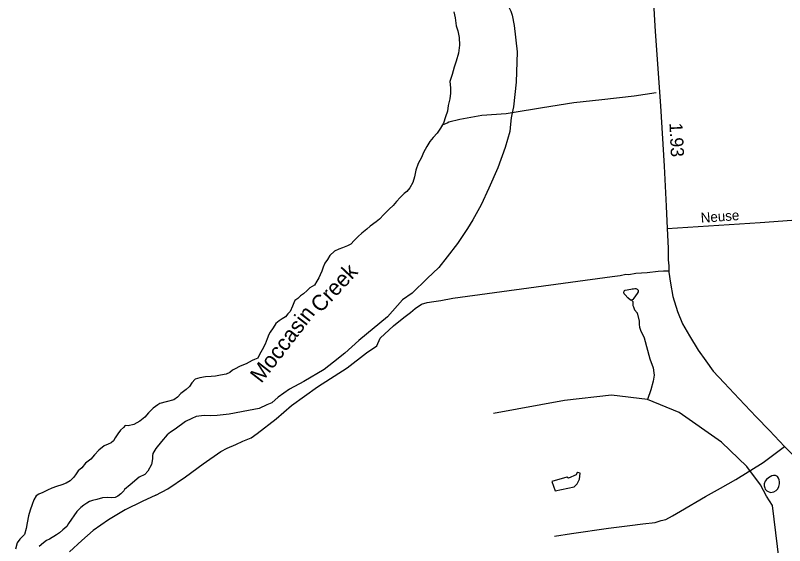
# Model space of a CAD drawing. Extents: x 2206922 to 2357709, y 510027 to 673830.
# Drawn here: x 2250840 to 2258161, y 592005 to 597047 of the extents above; entities that cross this region are included whole.
import ezdxf

# ---------------------------------------------------------------- set-up
doc = ezdxf.new("R2010")
doc.units = 0
for name, color, linetype in [('Exist Boundary Political CountyLine', 7, 'Continuous'), ('Exist Hydrographic Creek Single Shore Label', 7, 'Continuous'), ('Exist Hydrographic Misc Water Feature', 7, 'Continuous'), ('Exist Road Non-System Type 51', 7, 'Continuous'), ('Exist Road Non-System Type 51 Label', 7, 'Continuous'), ('Exist Road Secondary Mileage Hundredths English Label', 7, 'Continuous'), ('Exist Road Secondary Type 51 Attributed', 7, 'Continuous')]:
    doc.layers.add(name, color=color, linetype=linetype)

msp = doc.modelspace()

# ---------------------------------------------------------------- linework, layer by layer
at = {"layer": 'Exist Boundary Political CountyLine'}
for points in [[(2255012.7, 597081.9), (2255025.8, 597024.6), (2255036.5, 596948.1), (2255052.7, 596902), (2255064.6, 596836.9), (2255066.4, 596764.5), (2255057, 596687.5), (2255034, 596613.4), (2255017.4, 596556.1), (2254998.6, 596484.1), (2254975.6, 596417.2), (2254980.7, 596358.3), (2254980.3, 596306.2), (2254976.2, 596254.5), (2254960, 596190.8), (2254951.8, 596135.1), (2254934.6, 596081.1), (2254915.9, 596022.2), (2254887.2, 595973.4), (2254854, 595928.2), (2254815.5, 595884.6), (2254783.7, 595846.5), (2254755.6, 595799), (2254725.8, 595743.3), (2254706.8, 595696.1), (2254674.6, 595640.1), (2254652.2, 595576.4), (2254637.7, 595513.5), (2254622.1, 595459.5), (2254595.4, 595408.6), (2254567.3, 595371.4), (2254540.7, 595352.3), (2254503.8, 595316.7), (2254468.7, 595277.1), (2254434.7, 595238.7), (2254399, 595204.7), (2254348.3, 595153.6), (2254304.3, 595109.2), (2254272.5, 595084.8), (2254217.7, 595043.3), (2254184.7, 595013.3), (2254138.8, 594976.5), (2254102.9, 594943.4), (2254063.9, 594906.6), (2254031.7, 594871.4), (2254001.8, 594856.2), (2253954.9, 594838.3), (2253917.9, 594825.2), (2253877.5, 594805.2), (2253832, 594764.5), (2253810.7, 594724.9), (2253785.7, 594690.1), (2253769.3, 594654), (2253756.2, 594616.4), (2253741.6, 594579.6), (2253727.7, 594552.3), (2253708, 594519.1), (2253687.1, 594481.1), (2253644, 594457.1), (2253616.7, 594430.4), (2253583.7, 594398.4), (2253555, 594380), (2253530, 594354.8), (2253498.8, 594334.5), (2253490.2, 594314.9)], [(2253490.2, 594314.9), (2253477.1, 594280.8), (2253456, 594231.2), (2253434.2, 594207.6), (2253411.5, 594180), (2253378, 594161.6), (2253349.5, 594142.9), (2253317.8, 594116.1), (2253293.8, 594074.5), (2253266.1, 594034.9), (2253250.9, 594011.7), (2253237, 593972.8), (2253216.5, 593920.7), (2253190.2, 593867.9), (2253164.8, 593823.5), (2253147.2, 593788.3), (2253117.4, 593775.1), (2253092.4, 593764.8), (2253063.9, 593749.3), (2253035.2, 593733.7), (2252996.8, 593718.1), (2252973.1, 593707), (2252931.2, 593687), (2252906.4, 593672.2), (2252882.8, 593651.9), (2252845.5, 593636.8), (2252792.4, 593624.4), (2252744.2, 593617.7), (2252702.8, 593612.1), (2252650.3, 593609.2), (2252595.6, 593599.7), (2252552.7, 593587.4), (2252518.3, 593551.8), (2252497.3, 593517.8), (2252464.9, 593489), (2252415.7, 593451.8), (2252383.3, 593417), (2252347, 593390.7), (2252275.7, 593371.3), (2252215.6, 593355.7), (2252194.7, 593345), (2252151.8, 593313), (2252107.9, 593267.5), (2252072.5, 593227.1), (2252025.9, 593187.9), (2251966.3, 593156.4), (2251913.4, 593143.7), (2251884.4, 593146.7), (2251868.7, 593127.8), (2251840.1, 593102.5), (2251813.9, 593066.6), (2251790.7, 593030.2), (2251774.5, 593001.4), (2251750.5, 592981), (2251723.3, 592970.2), (2251684.9, 592953.9), (2251635.3, 592911.5), (2251593.5, 592868.7), (2251557, 592828.4), (2251508.8, 592788.4), (2251471.5, 592744.8), (2251437.2, 592716), (2251417.5, 592686.8), (2251395.6, 592656.8), (2251362, 592621.6), (2251323.2, 592600.1), (2251282.8, 592581.4), (2251230.5, 592567.5), (2251188.1, 592552.3), (2251147.1, 592532.4), (2251100.9, 592508.5), (2251062.8, 592492.9), (2251037.2, 592479.4), (2251017.1, 592440.9), (2250998.8, 592396.1), (2250980.8, 592341.6), (2250965.8, 592289.6), (2250953.9, 592221.5), (2250943.5, 592167.4), (2250927.3, 592111.3), (2250883, 592065.4), (2250858.6, 592030.1), (2250840.3, 591969.7)]]:
    msp.add_lwpolyline(points, dxfattribs=at)
at = {"layer": 'Exist Hydrographic Misc Water Feature'}
for points in [[(2254972.3, 597934.4), (2255047.4, 597831), (2255124.3, 597705.9), (2255269.4, 597539.2), (2255414.8, 597332.4), (2255524.7, 597149.6), (2255555.3, 597087.8), (2255567.2, 597049.9), (2255588.1, 596950.2), (2255616.2, 596700.6), (2255606.5, 596412.5), (2255580.7, 596178.4), (2255568.8, 596120.5)], [(2256940.4, 596309.6), (2256729, 596279.8), (2256421.4, 596245.5), (2256155.9, 596214.9), (2255856.3, 596166.8), (2255568.8, 596120.5)], [(2255568.8, 596120.5), (2255559.4, 596074.1), (2255551.8, 596012.4), (2255546.3, 595944.3), (2255501.6, 595790.1), (2255433.3, 595597.6), (2255346.5, 595403), (2255272.1, 595244.3), (2255193.4, 595103.7), (2255142.1, 595019.4), (2255049.4, 594878.9), (2254950.6, 594750.2), (2254869.2, 594649.3), (2254758, 594546.4), (2254617.8, 594405.4), (2254524.1, 594340.8), (2254381.6, 594181.5), (2254109.3, 593955.7), (2253976.4, 593836.6), (2253867.3, 593749.6), (2253777.9, 593680.8), (2253586.6, 593565.7), (2253449.4, 593492.2), (2253395.9, 593456.2), (2253340.1, 593417.5), (2253280.8, 593363.2), (2253232.7, 593344.4), (2253159.5, 593310.1), (2253059.4, 593291.1), (2252875.9, 593255.9), (2252761.9, 593243.1), (2252696, 593238.4), (2252642.3, 593241.7), (2252611.8, 593237.8), (2252560.3, 593231.4), (2252518.5, 593212.9), (2252458.4, 593184.3), (2252361.2, 593113.7), (2252317.5, 593083.4), (2252285.5, 593057), (2252232, 592996.5), (2252176.8, 592928.2), (2252149.4, 592882.1), (2252145.3, 592860), (2252145.3, 592830), (2252135.8, 592775.8), (2252100.4, 592713.9), (2252070.8, 592681.4), (2252019, 592655.2), (2251932, 592582.3), (2251878.1, 592537.7)], [(2255568.8, 596120.5), (2255511, 596111.8), (2255279.3, 596094), (2255069.7, 596058.3), (2254966.2, 596033.4), (2254950, 596023.3), (2254901.5, 596002.4), (2254900.4, 595998.9)], [(2256693.5, 594340.3), (2256669.5, 594362.1), (2256643, 594390), (2256635, 594399.8), (2256631.1, 594409.7), (2256633, 594425.6), (2256638.9, 594431.6), (2256644.9, 594434), (2256696.6, 594442.4), (2256710.7, 594446.3), (2256724.6, 594448.3), (2256736.5, 594448.5), (2256746.4, 594448.7), (2256756.8, 594444.7), (2256760.3, 594440.9), (2256766.7, 594434.7), (2256769.1, 594427), (2256766.9, 594418.8), (2256759.1, 594402.9), (2256741.1, 594380.5), (2256727.1, 594358.7), (2256715.4, 594346.3), (2256703.7, 594340.3), (2256697.8, 594340.4), (2256693.5, 594340.3)], [(2256703.7, 594340.3), (2256717.1, 594324.9), (2256715.3, 594302.9), (2256717.1, 594286.8), (2256721.6, 594274.7), (2256733.5, 594247), (2256757.7, 594219), (2256759.6, 594215.1), (2256760, 594207.3), (2256778.4, 594139.2), (2256777, 594107.4), (2256779, 594081.2), (2256789.3, 594053.3), (2256825.8, 593979.6), (2256879.3, 593782.2), (2256910.1, 593694.4), (2256916.6, 593646.7), (2256918.5, 593624.6), (2256911.3, 593568.5), (2256887.9, 593486.4), (2256857.6, 593395.7)], [(2257930.9, 592581.8), (2257802.4, 592757.7), (2257559.5, 592988.9), (2257157.4, 593269.3), (2256857.6, 593395.7), (2256512.9, 593434.8), (2256065.4, 593383.4), (2255391.2, 593262.4)], [(2255945.9, 592613.2), (2255976.9, 592526.9), (2256159.8, 592564.9), (2256187.4, 592592.5), (2256208.1, 592637.4), (2256215, 592692.6), (2256194.3, 592699.5), (2256183.9, 592692.6), (2256177, 592678.8), (2256104.6, 592647.7), (2256087.3, 592654.6), (2255945.9, 592613.2)], [(2257981.4, 592534.9), (2257991.5, 592526.9), (2257999.5, 592521.2), (2258025.5, 592511.2), (2258057.7, 592517.7), (2258079.6, 592529.8), (2258097.7, 592543.7), (2258107.3, 592565.8), (2258111.2, 592592), (2258112.8, 592612), (2258110.6, 592631.8), (2258104.4, 592645.7), (2258094.4, 592661.9), (2258074.7, 592671.7), (2258056.5, 592671.6), (2258040.5, 592667.1), (2258024.7, 592659.3), (2258006.4, 592649.1), (2257988.6, 592634.8), (2257976.7, 592618.7), (2257967.3, 592592.6), (2257967.3, 592574.8), (2257971.6, 592553), (2257975.7, 592541), (2257981.4, 592534.9)], [(2256411.4, 587856.5), (2256461.4, 587898.1), (2256494.4, 587999.2), (2256883.4, 588286.4), (2257056.5, 588486.3), (2257252.3, 588911.9), (2257442.4, 589131.1), (2257740.3, 589367.8), (2258296.4, 589671.4), (2258386.4, 589771.2), (2258493.5, 589956), (2258483.4, 590139.8), (2258177.3, 590959.4), (2258188.3, 591216.6), (2258045.3, 592385.6), (2257988.1, 592475.5), (2257930.9, 592581.8)], [(2251878.1, 592537.7), (2251872.3, 592526), (2251844.5, 592495.8), (2251814.7, 592473.5), (2251788.9, 592461.1), (2251758.7, 592460.8), (2251716.9, 592462.7), (2251670.8, 592458.3), (2251616.8, 592443.7), (2251575, 592435.4), (2251547.1, 592423.4), (2251521.5, 592407), (2251491.8, 592388.8), (2251463.7, 592366.6), (2251424.1, 592330.4), (2251345.2, 592215.8), (2251329.4, 592187.8), (2251291.4, 592153.4), (2251261.5, 592127.1), (2251230.1, 592107), (2251164.3, 592066.3), (2251136.8, 592052.2), (2251106.7, 592032), (2251067.1, 591995.8)]]:
    msp.add_lwpolyline(points, dxfattribs=at)
at = {"layer": 'Exist Road Non-System Type 51'}
for points in [[(2257042.7, 595019.6), (2257927.4, 595078.1), (2258747.5, 595137.9)], [(2252178.5, 592483.1), (2252289.9, 592544), (2252458.4, 592657.5), (2252627.3, 592782.9), (2252794.6, 592900.1), (2252855.1, 592931.9), (2252937.9, 592967), (2253004.8, 592998.8), (2253084.4, 593030.7), (2253141.7, 593072.1), (2253323.1, 593209.1), (2253469.6, 593338.1), (2253714.7, 593513.3), (2253998.1, 593694.9), (2254182.8, 593838.2), (2254281.5, 593905.1), (2254313.3, 593978.4), (2254437.5, 594096.2), (2254536.2, 594172.7), (2254599.8, 594220.5), (2254644.4, 594258.7), (2254704.9, 594300.1), (2254759, 594316), (2254822.7, 594325.6), (2254889.6, 594335.2), (2255004.2, 594357.5), (2256519, 594563.8), (2256594.7, 594574.5), (2256648.6, 594587), (2256678.9, 594583.6), (2256744.1, 594594.7), (2256852.5, 594603.6), (2256956.5, 594614.6), (2257009.5, 594616.8), (2257058.6, 594616.8)], [(2255971.7, 592094.1), (2256133.4, 592121.4), (2256486.1, 592169.3), (2256687.1, 592196.1), (2256811.6, 592213.4), (2256930.3, 592224.9), (2256987.7, 592242.1), (2257029.8, 592251.7), (2257094.9, 592288.1), (2257169.6, 592334), (2257408.9, 592472), (2257550.6, 592552.4), (2257698, 592632.9), (2257958.4, 592793.8), (2258159.2, 592946)], [(2252178.5, 592483.1), (2252045.6, 592424.7), (2251886.2, 592345), (2251726.9, 592251.2), (2251581.7, 592148.1), (2251473.4, 592052.7), (2251355.6, 591944.4)]]:
    msp.add_lwpolyline(points, dxfattribs=at)
at = {"layer": 'Exist Road Secondary Type 51 Attributed'}
msp.add_lwpolyline([(2256890.1, 597551.2), (2256929.9, 596894), (2256978.6, 596185.8), (2257014, 595614.9), (2257033.9, 595232), (2257042.7, 595019.6), (2257051.6, 594833.7), (2257053.8, 594723.1), (2257060.4, 594665.5), (2257058.2, 594605.8), (2257073.7, 594501.8), (2257098, 594373.4), (2257142.2, 594231.8), (2257188.7, 594114.5), (2257255, 593999.4), (2257339.1, 593862.2), (2257412.1, 593762.6), (2257482.8, 593665.3), (2257584.6, 593552.4), (2257728.3, 593401.9), (2257889, 593229.6), (2258016.1, 593098.7), (2258159.2, 592946), (2258516.5, 592596.7)], dxfattribs=at)

# ---------------------------------------------------------------- texts
at = {"layer": 'Exist Hydrographic Creek Single Shore Label'}
for s, rotation, p in [('Creek', 46.84574, (2253743.8, 594210.3)), ('Moccasin', 52.21094, (2253180.6, 593542))]:
    msp.add_text(s, height=150, rotation=rotation, dxfattribs=at).set_placement(p)
at = {"layer": 'Exist Road Non-System Type 51 Label'}
msp.add_text('Neuse', height=95, rotation=4.26014, dxfattribs=at).set_placement((2257366.7, 595074.5))
at = {"layer": 'Exist Road Secondary Mileage Hundredths English Label'}
msp.add_text('1.93', height=125, rotation=272.72475, dxfattribs=at).set_placement((2257064.6, 596023.1))

doc.saveas('drawing.dxf')
